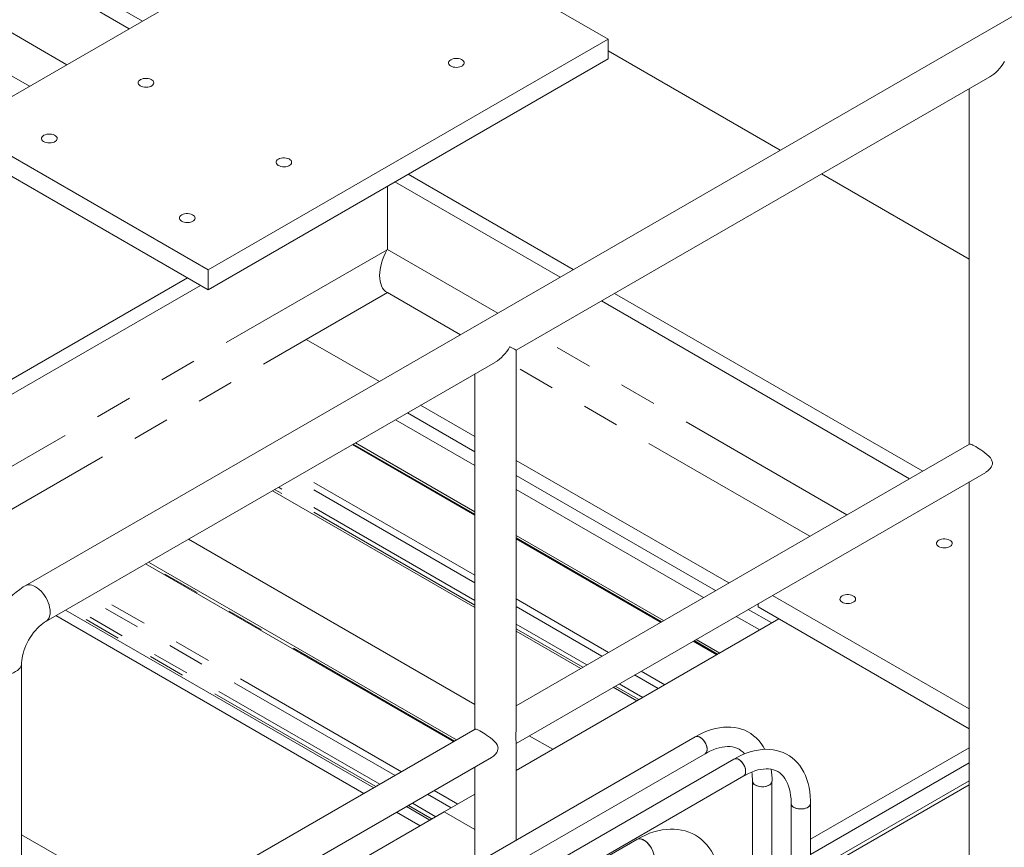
# Model space of a CAD drawing. Header units: millimetres. Extents: x 450 to 25135, y 150 to 17673.
# Tile 443 of 463: x 22416 to 23426, y 13097 to 13946. Entities that reach past the tile are written whole.
import ezdxf

# ---------------------------------------------------------------- set-up
doc = ezdxf.new("R2010")
doc.units = ezdxf.units.MM
doc.linetypes.add('SLD-Centrada-doble', pattern=[12.7, 6.35, -1.27, 1.27, -1.27, 1.27, -1.27])
doc.linetypes.add('SLD-Continua', pattern=[0])
doc.layers.add('OCULTA', color=8, linetype='SLD-Continua')

msp = doc.modelspace()

# ---------------------------------------------------------------- linework, layer by layer
at = {"color": 7, "linetype": 'SLD-Continua', "lineweight": 18, "ltscale": 30}
for p, q in [((23108.8, 13210.7), (22036.5, 12591.8)), ((22056.5, 12580.3), (23118.8, 13193.4)), ((23148.4, 13187.9), (22076.1, 12569)), ((22087.1, 12552.2), (23158.4, 13170.6)), ((23167.4, 13165.3), (23167.4, 13073.5)), ((23187.4, 12822.3), (23187.4, 13165.3)), ((23207, 13142.4), (23207, 12799.5)), ((23227, 12799.5), (23227, 13142.4)), ((23048.7, 13105.4), (22087.1, 12550.5))]:
    msp.add_line(p, q, dxfattribs=at)
at = {"color": 7, "linetype": 'SLD-Continua', "lineweight": 18, "ltscale": 30, "flags": 128}
for points in [[(23180.2, 13197.8), (23178.4, 13200.8), (23176.3, 13204), (23173.9, 13206.9), (23171.3, 13209.6), (23168.6, 13211.9), (23165.6, 13214), (23162.6, 13215.8), (23159.4, 13217.4), (23156, 13218.6), (23152.6, 13219.6), (23149, 13220.3), (23145.3, 13220.6), (23141.5, 13220.7), (23137.6, 13220.5), (23133.6, 13220), (23129.6, 13219.2), (23125.5, 13218.1), (23121.3, 13216.7), (23117.2, 13215), (23113, 13213), (23108.8, 13210.7)], [(23108.8, 13210.7), (23109.4, 13211), (23110.5, 13211.2), (23111.8, 13211.1), (23113.1, 13210.6), (23114.5, 13209.8), (23115.8, 13208.8), (23117, 13207.5), (23118.2, 13206), (23119.1, 13204.3), (23119.9, 13202.6), (23120.5, 13200.9), (23120.8, 13199.2), (23120.8, 13197.6), (23120.7, 13196.2), (23120.2, 13195), (23119.5, 13194), (23118.8, 13193.4)], [(23113.8, 13210.2), (23115.1, 13209.3), (23116.4, 13208.1), (23117.6, 13206.7), (23118.7, 13205.2), (23119.5, 13203.5), (23120.2, 13201.7), (23120.7, 13200), (23120.8, 13198.4), (23120.8, 13196.9), (23120.5, 13195.5), (23119.9, 13194.5), (23119.1, 13193.6), (23118.8, 13193.4)], [(23118.8, 13193.4), (23120.5, 13194.4), (23123.8, 13196.1), (23127.1, 13197.5), (23130.2, 13198.6), (23133.3, 13199.5), (23136.2, 13200.2), (23139.1, 13200.6), (23141.8, 13200.7), (23144.4, 13200.7), (23146.9, 13200.3), (23149.2, 13199.8), (23151.5, 13199), (23153.7, 13197.9), (23155.8, 13196.5), (23157.7, 13194.9), (23159.3, 13193.2)], [(23227, 13142.4), (23227, 13145), (23226.7, 13149.7), (23226.2, 13154.3), (23225.5, 13158.7), (23224.5, 13162.9), (23223.2, 13167), (23221.7, 13170.9), (23220, 13174.6), (23218, 13178), (23215.9, 13181.2), (23213.5, 13184.1), (23210.9, 13186.7), (23208.2, 13189.1), (23205.2, 13191.2), (23202.2, 13193), (23199, 13194.5), (23195.6, 13195.8), (23192.2, 13196.7), (23188.6, 13197.4), (23184.9, 13197.8), (23181.1, 13197.9), (23177.2, 13197.7), (23173.2, 13197.2), (23169.2, 13196.4), (23165.1, 13195.3), (23160.9, 13193.8), (23156.8, 13192.2), (23152.6, 13190.2), (23148.4, 13187.9)], [(23148.4, 13187.9), (23149, 13188.2), (23150.1, 13188.3), (23151.4, 13188.2), (23152.7, 13187.7), (23154.1, 13187), (23155.4, 13185.9), (23156.6, 13184.6), (23157.8, 13183.1), (23158.7, 13181.5), (23159.5, 13179.8), (23160.1, 13178), (23160.4, 13176.3), (23160.4, 13174.7), (23160.3, 13173.3), (23159.8, 13172.1), (23159.1, 13171.2), (23158.4, 13170.6)], [(23158.4, 13170.5), (23158.7, 13170.8), (23159.5, 13171.6), (23160.1, 13172.7), (23160.4, 13174), (23160.4, 13175.5), (23160.3, 13177.2), (23159.8, 13178.9), (23159.1, 13180.6), (23158.3, 13182.3), (23157.2, 13183.9), (23156, 13185.3), (23154.7, 13186.5), (23153.4, 13187.4)], [(23158.4, 13170.6), (23160.1, 13171.5), (23163.4, 13173.2), (23166.7, 13174.6), (23169.8, 13175.8), (23172.9, 13176.7), (23175.8, 13177.3), (23178.7, 13177.7), (23181.4, 13177.9), (23184, 13177.8), (23186.5, 13177.5), (23188.8, 13176.9), (23191.1, 13176.1), (23193.3, 13175), (23195.4, 13173.7), (23197.3, 13172), (23199.1, 13170.1), (23200.7, 13167.9), (23202.1, 13165.6), (23203.4, 13163), (23204.4, 13160.2), (23205.3, 13157.2), (23206, 13154), (23206.5, 13150.6), (23206.9, 13147.1), (23207, 13143.5), (23207, 13142.4)], [(23167.4, 13165.4), (23167.6, 13164.3), (23168.1, 13163.3), (23168.9, 13162.3), (23170, 13161.4), (23171.4, 13160.7), (23173.1, 13160.1), (23174.8, 13159.7), (23176.7, 13159.5), (23178.6, 13159.6), (23180.5, 13159.8), (23182.2, 13160.2), (23183.8, 13160.8), (23185.1, 13161.6), (23186.2, 13162.5), (23186.9, 13163.5), (23187.4, 13164.6), (23187.4, 13165.3)], [(23170.4, 13161.2), (23171.8, 13160.5), (23173.5, 13160), (23175.3, 13159.7), (23177.2, 13159.5), (23179.1, 13159.6), (23180.9, 13159.9), (23182.6, 13160.4), (23184.2, 13161), (23185.4, 13161.8), (23186.4, 13162.8), (23187.1, 13163.8), (23187.4, 13164.9), (23187.4, 13165.3)], [(23207, 13142.6), (23207.2, 13141.5), (23207.7, 13140.4), (23208.5, 13139.4), (23209.6, 13138.6), (23211, 13137.8), (23212.7, 13137.3), (23214.4, 13136.9), (23216.3, 13136.7), (23218.2, 13136.7), (23220.1, 13136.9), (23221.8, 13137.4), (23223.4, 13138), (23224.7, 13138.8), (23225.8, 13139.7), (23226.5, 13140.7), (23227, 13141.8), (23227, 13142.4)], [(23227, 13142.4), (23227, 13142), (23226.7, 13141), (23226, 13139.9), (23225, 13139), (23223.7, 13138.2), (23222.2, 13137.5), (23220.5, 13137), (23218.7, 13136.8), (23216.8, 13136.7), (23214.9, 13136.8), (23213.1, 13137.1), (23211.4, 13137.7), (23210, 13138.4)], [(23128.1, 13088.2), (23127.5, 13089.6), (23125.4, 13093.3), (23123.1, 13096.7), (23120.7, 13099.9), (23118, 13102.7), (23115.1, 13105.4), (23112.1, 13107.7), (23108.9, 13109.7), (23105.6, 13111.5), (23102.1, 13113), (23098.5, 13114.2), (23094.8, 13115.1), (23091, 13115.7), (23087.1, 13116.1), (23083.1, 13116.1), (23079, 13115.8), (23074.8, 13115.3), (23070.5, 13114.4), (23066.2, 13113.2), (23061.9, 13111.8), (23057.6, 13110), (23053.2, 13107.9), (23048.7, 13105.4)], [(23066.8, 13086.3), (23066.6, 13088.3), (23066.3, 13090.3), (23065.7, 13092.4), (23064.8, 13094.5), (23063.8, 13096.5), (23062.6, 13098.5), (23061.2, 13100.3), (23059.7, 13101.9), (23058.2, 13103.3), (23056.6, 13104.5), (23054.9, 13105.3), (23053.3, 13105.9), (23051.8, 13106.1), (23050.4, 13106.1), (23049.1, 13105.7), (23048.7, 13105.4)], [(23048.7, 13105.4), (23049.7, 13105.9), (23051.1, 13106.1), (23052.6, 13106.1), (23054.1, 13105.6), (23055.7, 13104.9), (23057.4, 13103.9), (23059, 13102.6), (23060.5, 13101.1), (23061.9, 13099.4), (23063.2, 13097.5), (23064.3, 13095.5), (23065.3, 13093.5), (23066, 13091.4), (23066.5, 13089.3), (23066.7, 13087.3), (23066.7, 13085.4), (23066.5, 13083.7), (23066, 13082.2), (23065.3, 13080.9), (23064.3, 13079.9), (23063.7, 13079.5)]]:
    msp.add_lwpolyline(points, dxfattribs=at)
at = {"color": 7, "linetype": 'SLD-Continua', "lineweight": 18, "ltscale": 900}
for centre, radius, start, end in [((23110.9, 13206.2), 4.95, 53.886, 114.7855), ((23150.5, 13183.5), 4.82, 52.9519, 115.7223), ((23108.8, 13165.8), 58.6, 359.486, 8.6604), ((23111.3, 13166.1), 76.2, 359.409, 8.5874), ((23172.4, 13165.7), 4.96, 185.3084, 246.1325), ((23211.8, 13142.8), 4.82, 184.281, 247.0764)]:
    msp.add_arc(centre, radius, start, end, dxfattribs=at)
at = {"layer": 'OCULTA', "linetype": 'SLD-Continua', "lineweight": 18, "ltscale": 30}
for p, q in [((22542.1, 13944.8), (20516.2, 15114)), ((22542.1, 13944.8), (20516.2, 15114)), ((22542.1, 13944.8), (20516.2, 15114)), ((22542.1, 13944.8), (20516.2, 15114)), ((23871.5, 14202.3), (22421.9, 13365.7)), ((22528.6, 13937), (22139, 14161.9)), ((22528.6, 13937), (22139, 14161.9)), ((22528.6, 13937), (22139, 14161.9)), ((22528.6, 13937), (22139, 14161.9)), ((22764.8, 14073.4), (22354.7, 13836.7)), ((22764.8, 14073.4), (22354.7, 13836.7)), ((22764.8, 14073.4), (22354.7, 13836.7)), ((22764.8, 14073.4), (22354.7, 13836.7)), ((23019.4, 13926.4), (22764.8, 14073.4)), ((23019.4, 13926.4), (22764.8, 14073.4)), ((23019.4, 13926.4), (22764.8, 14073.4)), ((23019.4, 13926.4), (22764.8, 14073.4)), ((22609.3, 13689.7), (23019.4, 13926.4)), ((22609.3, 13689.7), (23019.4, 13926.4)), ((22609.3, 13689.7), (23019.4, 13926.4)), ((22609.3, 13689.7), (23019.4, 13926.4)), ((23019.4, 13926.4), (23019.4, 13906)), ((23019.4, 13926.4), (23019.4, 13906)), ((23019.4, 13926.4), (23019.4, 13906)), ((23019.4, 13926.4), (23019.4, 13906)), ((23195.9, 13812.3), (23019.4, 13914.2)), ((23195.9, 13812.3), (23019.4, 13914.2)), ((23195.9, 13812.3), (23019.4, 13914.2)), ((23195.9, 13812.3), (23019.4, 13914.2)), ((22609.3, 13669.3), (23019.4, 13906)), ((22609.3, 13669.3), (23019.4, 13906)), ((22609.3, 13669.3), (23019.4, 13906)), ((22609.3, 13669.3), (23019.4, 13906)), ((22925, 13607.3), (23410.6, 13887.6)), ((23389.6, 13875.4), (23389.6, 13510.7)), ((22354.7, 13836.7), (22609.3, 13689.7)), ((22354.7, 13836.7), (22609.3, 13689.7)), ((22354.7, 13836.7), (22609.3, 13689.7)), ((22354.7, 13836.7), (22609.3, 13689.7)), ((22354.7, 13816.2), (22609.3, 13669.3)), ((22354.7, 13816.2), (22609.3, 13669.3)), ((22354.7, 13816.2), (22609.3, 13669.3)), ((22354.7, 13816.2), (22609.3, 13669.3)), ((22983.7, 13689.9), (22814.3, 13787.7)), ((22983.7, 13689.9), (22814.3, 13787.7)), ((22983.7, 13689.9), (22814.3, 13787.7)), ((22983.7, 13689.9), (22814.3, 13787.7)), ((23389.6, 13700.5), (23238, 13788)), ((23389.6, 13700.5), (23238, 13788)), ((23389.6, 13700.5), (23238, 13788)), ((23389.6, 13700.5), (23238, 13788)), ((22970.3, 13682.1), (22800.9, 13779.9)), ((22970.3, 13682.1), (22800.9, 13779.9)), ((22970.3, 13682.1), (22800.9, 13779.9)), ((22970.3, 13682.1), (22800.9, 13779.9)), ((22793.1, 13775.4), (22793.1, 13710.4)), ((22793.1, 13775.4), (22793.1, 13710.4)), ((22793.1, 13775.4), (22793.1, 13710.4)), ((22793.1, 13775.4), (22793.1, 13710.4)), ((22609.3, 13689.7), (22609.3, 13669.3)), ((22609.3, 13689.7), (22609.3, 13669.3)), ((22609.3, 13689.7), (22609.3, 13669.3)), ((22609.3, 13689.7), (22609.3, 13669.3)), ((22220.4, 13469.3), (22588.1, 13681.6)), ((22220.4, 13469.3), (22588.1, 13681.6)), ((22220.4, 13469.3), (22588.1, 13681.6)), ((22220.4, 13469.3), (22588.1, 13681.6)), ((22233.8, 13461.6), (22601.5, 13673.8)), ((22233.8, 13461.6), (22601.5, 13673.8)), ((22233.8, 13461.6), (22601.5, 13673.8)), ((22233.8, 13461.6), (22601.5, 13673.8)), ((22793.1, 13666.3), (22710, 13618.4)), ((22793.1, 13666.3), (22710, 13618.4)), ((22793.1, 13666.3), (22710, 13618.4)), ((22793.1, 13666.3), (22710, 13618.4)), ((23328.4, 13475.4), (23012.5, 13657.8)), ((23328.4, 13475.4), (23012.5, 13657.8)), ((23328.4, 13475.4), (23012.5, 13657.8)), ((23328.4, 13475.4), (23012.5, 13657.8)), ((23341.9, 13483.2), (23025.9, 13665.5)), ((23341.9, 13483.2), (23025.9, 13665.5)), ((23341.9, 13483.2), (23025.9, 13665.5)), ((23341.9, 13483.2), (23025.9, 13665.5)), ((22784.9, 13575.2), (22710, 13618.4)), ((22784.9, 13575.2), (22710, 13618.4)), ((22784.9, 13575.2), (22710, 13618.4)), ((22784.9, 13575.2), (22710, 13618.4)), ((22784.9, 13575.2), (22710, 13618.4)), ((22784.9, 13575.2), (22710, 13618.4)), ((22784.9, 13575.2), (22710, 13618.4)), ((22784.9, 13575.2), (22710, 13618.4)), ((22925, 13217.3), (22925, 13607.3)), ((22443, 13329.1), (22903.9, 13595.1)), ((22882.8, 13583), (22882.8, 13218.3)), ((22882.8, 13518.7), (22827.1, 13550.8)), ((22882.8, 13518.7), (22827.1, 13550.8)), ((22882.8, 13518.7), (22827.1, 13550.8)), ((22882.8, 13518.7), (22827.1, 13550.8)), ((22882.8, 13488.9), (22801.3, 13535.9)), ((22882.8, 13488.9), (22801.3, 13535.9)), ((22882.8, 13488.9), (22801.3, 13535.9)), ((22882.8, 13488.9), (22801.3, 13535.9)), ((22882.8, 13503.2), (22813.7, 13543.1)), ((22882.8, 13503.2), (22813.7, 13543.1)), ((22882.8, 13503.2), (22813.7, 13543.1)), ((22882.8, 13503.2), (22813.7, 13543.1)), ((22757.3, 13510.5), (22882.8, 13438.1)), ((22757.3, 13510.5), (22882.8, 13438.1)), ((22757.3, 13510.5), (22882.8, 13438.1)), ((22757.3, 13510.5), (22882.8, 13438.1)), ((22882.8, 13441.5), (22760.3, 13512.2)), ((22882.8, 13441.5), (22760.3, 13512.2)), ((22882.8, 13441.5), (22760.3, 13512.2)), ((22882.8, 13441.5), (22760.3, 13512.2)), ((23390, 13511), (22925, 13242.6)), ((23143.1, 13368.5), (22925, 13494.3)), ((23143.1, 13368.5), (22925, 13494.3)), ((23143.1, 13368.5), (22925, 13494.3)), ((23143.1, 13368.5), (22925, 13494.3)), ((22925, 13204), (23406.6, 13482)), ((23129.6, 13360.7), (22925, 13478.8)), ((23129.6, 13360.7), (22925, 13478.8)), ((23129.6, 13360.7), (22925, 13478.8)), ((23129.6, 13360.7), (22925, 13478.8)), ((23117.2, 13353.6), (22925, 13464.5)), ((23117.2, 13353.6), (22925, 13464.5)), ((23117.2, 13353.6), (22925, 13464.5)), ((23117.2, 13353.6), (22925, 13464.5)), ((23389.6, 13472.2), (23389.6, 13026.7)), ((22882.8, 13343.5), (22675.4, 13463.2)), ((22882.8, 13343.5), (22675.4, 13463.2)), ((22882.8, 13343.5), (22675.4, 13463.2)), ((22882.8, 13343.5), (22675.4, 13463.2)), ((23076.2, 13329.9), (22925, 13417.2)), ((23076.2, 13329.9), (22925, 13417.2)), ((23076.2, 13329.9), (22925, 13417.2)), ((23076.2, 13329.9), (22925, 13417.2)), ((22882.8, 13244), (22589.2, 13413.5)), ((22882.8, 13244), (22589.2, 13413.5)), ((22882.8, 13244), (22589.2, 13413.5)), ((22882.8, 13244), (22589.2, 13413.5)), ((22925, 13413.7), (23073.2, 13328.2)), ((22925, 13413.7), (23073.2, 13328.2)), ((22925, 13413.7), (23073.2, 13328.2)), ((22925, 13413.7), (23073.2, 13328.2)), ((22545.2, 13388.1), (22861.1, 13205.7)), ((22545.2, 13388.1), (22861.1, 13205.7)), ((22545.2, 13388.1), (22861.1, 13205.7)), ((22545.2, 13388.1), (22861.1, 13205.7)), ((22864.1, 13207.5), (22548.2, 13389.8)), ((22864.1, 13207.5), (22548.2, 13389.8)), ((22864.1, 13207.5), (22548.2, 13389.8)), ((22864.1, 13207.5), (22548.2, 13389.8)), ((23187.9, 13355.8), (23389.6, 13239.4)), ((23187.9, 13355.8), (23389.6, 13239.4)), ((23187.9, 13355.8), (23389.6, 13239.4)), ((23187.9, 13355.8), (23389.6, 13239.4)), ((23173.2, 13347.3), (23173.2, 13343.9)), ((23173.2, 13347.3), (23173.2, 13343.9)), ((23173.2, 13347.3), (23173.2, 13343.9)), ((23173.2, 13347.3), (23173.2, 13343.9)), ((23173.2, 13343.9), (23389.6, 13219)), ((23173.2, 13343.9), (23389.6, 13219)), ((23173.2, 13343.9), (23389.6, 13219)), ((23173.2, 13343.9), (23389.6, 13219)), ((22769.1, 13152.6), (22453.2, 13335)), ((22769.1, 13152.6), (22453.2, 13335)), ((22769.1, 13152.6), (22453.2, 13335)), ((22769.1, 13152.6), (22453.2, 13335)), ((22779.2, 13158.5), (22463.3, 13340.8)), ((22779.2, 13158.5), (22463.3, 13340.8)), ((22779.2, 13158.5), (22463.3, 13340.8)), ((22779.2, 13158.5), (22463.3, 13340.8)), ((23174.8, 13320.3), (23150.7, 13334.3)), ((23174.8, 13320.3), (23150.7, 13334.3)), ((23174.8, 13320.3), (23150.7, 13334.3)), ((23174.8, 13320.3), (23150.7, 13334.3)), ((23187.2, 13327.5), (23163, 13341.4)), ((23187.2, 13327.5), (23163, 13341.4)), ((23187.2, 13327.5), (23163, 13341.4)), ((23187.2, 13327.5), (23163, 13341.4)), ((22925, 13176.1), (23194.4, 13331.6)), ((22925, 13176.1), (23194.4, 13331.6)), ((22925, 13176.1), (23194.4, 13331.6)), ((22925, 13176.1), (23194.4, 13331.6)), ((22991.3, 13280.9), (22925, 13319.2)), ((22991.3, 13280.9), (22925, 13319.2)), ((22991.3, 13280.9), (22925, 13319.2)), ((22991.3, 13280.9), (22925, 13319.2)), ((23106.6, 13308.9), (23130.8, 13294.9)), ((23106.6, 13308.9), (23130.8, 13294.9)), ((23106.6, 13308.9), (23130.8, 13294.9)), ((23106.6, 13308.9), (23130.8, 13294.9)), ((23133.8, 13296.7), (23109.6, 13310.6)), ((23133.8, 13296.7), (23109.6, 13310.6)), ((23133.8, 13296.7), (23109.6, 13310.6)), ((23133.8, 13296.7), (23109.6, 13310.6)), ((22418.2, 12924.8), (22418.2, 13286.2)), ((23048.9, 13247.7), (23024.7, 13261.6)), ((23048.9, 13247.7), (23024.7, 13261.6)), ((23048.9, 13247.7), (23024.7, 13261.6)), ((23048.9, 13247.7), (23024.7, 13261.6)), ((22883.2, 13218.5), (22418.2, 12950.1)), ((22925, 13104.6), (22925, 13205)), ((22962.7, 13197.9), (22938.5, 13211.8)), ((22962.7, 13197.9), (22938.5, 13211.8)), ((22962.7, 13197.9), (22938.5, 13211.8)), ((22962.7, 13197.9), (22938.5, 13211.8)), ((23227, 13105.6), (23389.6, 13199.4)), ((23227, 13105.6), (23389.6, 13199.4)), ((23227, 13105.6), (23389.6, 13199.4)), ((23227, 13105.6), (23389.6, 13199.4)), ((22418.2, 12911.6), (22899.9, 13189.6)), ((23227, 13090.1), (23389.6, 13183.9)), ((23227, 13090.1), (23389.6, 13183.9)), ((23227, 13090.1), (23389.6, 13183.9)), ((23227, 13090.1), (23389.6, 13183.9)), ((22882.8, 13179.7), (22882.8, 13080.3)), ((23227, 13071.9), (23389.6, 13165.7)), ((22851.5, 13133.7), (22882.8, 13151.8)), ((22851.5, 13133.7), (22882.8, 13151.8)), ((22851.5, 13133.7), (22882.8, 13151.8)), ((22851.5, 13133.7), (22882.8, 13151.8)), ((23227, 13067.8), (23389.6, 13161.6)), ((22851.4, 13133.7), (22625.2, 13003.1)), ((22851.4, 13133.7), (22625.2, 13003.1)), ((22851.4, 13133.7), (22625.2, 13003.1)), ((22851.4, 13133.7), (22625.2, 13003.1)), ((22826.7, 13119.4), (22802.5, 13133.4)), ((22826.7, 13119.4), (22802.5, 13133.4)), ((22826.7, 13119.4), (22802.5, 13133.4)), ((22826.7, 13119.4), (22802.5, 13133.4)), ((22836.8, 13125.2), (22812.6, 13139.2)), ((22836.8, 13125.2), (22812.6, 13139.2)), ((22836.8, 13125.2), (22812.6, 13139.2)), ((22836.8, 13125.2), (22812.6, 13139.2)), ((22882.8, 13115.6), (22851.4, 13133.7)), ((22882.8, 13115.6), (22851.4, 13133.7)), ((22882.8, 13115.6), (22851.4, 13133.7)), ((22882.8, 13115.6), (22851.4, 13133.7)), ((22557, 13030.2), (22418.2, 13110.3)), ((22557, 13030.2), (22418.2, 13110.3)), ((22557, 13030.2), (22418.2, 13110.3)), ((22557, 13030.2), (22418.2, 13110.3))]:
    msp.add_line(p, q, dxfattribs=at)
at = {"layer": 'OCULTA', "linetype": 'SLD-Centrada-doble', "lineweight": 18, "ltscale": 30}
for p, q in [((22464.6, 13900.1), (22139, 14087.9)), ((22464.6, 13900.1), (22139, 14087.9)), ((22464.6, 13900.1), (22139, 14087.9)), ((22464.6, 13900.1), (22139, 14087.9)), ((22426.4, 13878), (22139, 14043.8)), ((22426.4, 13878), (22139, 14043.8)), ((22426.4, 13878), (22139, 14043.8)), ((22426.4, 13878), (22139, 14043.8)), ((22297.9, 13424.6), (22793.1, 13710.4)), ((22297.9, 13424.6), (22793.1, 13710.4)), ((22297.9, 13424.6), (22793.1, 13710.4)), ((22297.9, 13424.6), (22793.1, 13710.4)), ((22906.2, 13645.1), (22793.1, 13710.4)), ((22906.2, 13645.1), (22793.1, 13710.4)), ((22906.2, 13645.1), (22793.1, 13710.4)), ((22906.2, 13645.1), (22793.1, 13710.4)), ((22868, 13623.1), (22793.1, 13666.3)), ((22868, 13623.1), (22793.1, 13666.3)), ((22868, 13623.1), (22793.1, 13666.3)), ((22868, 13623.1), (22793.1, 13666.3)), ((22336.1, 13402.6), (22710, 13618.4)), ((22336.1, 13402.6), (22710, 13618.4)), ((22336.1, 13402.6), (22710, 13618.4)), ((22336.1, 13402.6), (22710, 13618.4)), ((23264.3, 13438.5), (22948.4, 13620.8)), ((23264.3, 13438.5), (22948.4, 13620.8)), ((23264.3, 13438.5), (22948.4, 13620.8)), ((23264.3, 13438.5), (22948.4, 13620.8)), ((23226.1, 13416.4), (22925, 13590.2)), ((23226.1, 13416.4), (22925, 13590.2)), ((23226.1, 13416.4), (22925, 13590.2)), ((23226.1, 13416.4), (22925, 13590.2)), ((22882.8, 13439.1), (22758.2, 13511)), ((22882.8, 13439.1), (22758.2, 13511)), ((22882.8, 13439.1), (22758.2, 13511)), ((22882.8, 13439.1), (22758.2, 13511)), ((22882.8, 13368.7), (22697.2, 13475.8)), ((22882.8, 13368.7), (22697.2, 13475.8)), ((22882.8, 13368.7), (22697.2, 13475.8)), ((22882.8, 13368.7), (22697.2, 13475.8)), ((22882.8, 13376.4), (22703.9, 13479.7)), ((22882.8, 13376.4), (22703.9, 13479.7)), ((22882.8, 13376.4), (22703.9, 13479.7)), ((22882.8, 13376.4), (22703.9, 13479.7)), ((22882.8, 13350.6), (22681.5, 13466.8)), ((22882.8, 13350.6), (22681.5, 13466.8)), ((22882.8, 13350.6), (22681.5, 13466.8)), ((22882.8, 13350.6), (22681.5, 13466.8)), ((22882.8, 13345.9), (22677.5, 13464.4)), ((22882.8, 13345.9), (22677.5, 13464.4)), ((22882.8, 13345.9), (22677.5, 13464.4)), ((22882.8, 13345.9), (22677.5, 13464.4)), ((23074.1, 13328.7), (22925, 13414.8)), ((23074.1, 13328.7), (22925, 13414.8)), ((23074.1, 13328.7), (22925, 13414.8)), ((23074.1, 13328.7), (22925, 13414.8)), ((22862, 13206.3), (22546.1, 13388.6)), ((22862, 13206.3), (22546.1, 13388.6)), ((22862, 13206.3), (22546.1, 13388.6)), ((22862, 13206.3), (22546.1, 13388.6)), ((22807.7, 13174.9), (22491.7, 13357.2)), ((22807.7, 13174.9), (22491.7, 13357.2)), ((22807.7, 13174.9), (22491.7, 13357.2)), ((22807.7, 13174.9), (22491.7, 13357.2)), ((22785.4, 13162), (22469.4, 13344.4)), ((22785.4, 13162), (22469.4, 13344.4)), ((22785.4, 13162), (22469.4, 13344.4)), ((22785.4, 13162), (22469.4, 13344.4)), ((22801, 13171), (22485, 13353.4)), ((22801, 13171), (22485, 13353.4)), ((22801, 13171), (22485, 13353.4)), ((22801, 13171), (22485, 13353.4)), ((23019.8, 13297.3), (22925, 13352.1)), ((23019.8, 13297.3), (22925, 13352.1)), ((23019.8, 13297.3), (22925, 13352.1)), ((23019.8, 13297.3), (22925, 13352.1)), ((23013.1, 13293.5), (22925, 13344.3)), ((23013.1, 13293.5), (22925, 13344.3)), ((23013.1, 13293.5), (22925, 13344.3)), ((23013.1, 13293.5), (22925, 13344.3)), ((22781.3, 13159.7), (22465.3, 13342)), ((22781.3, 13159.7), (22465.3, 13342)), ((22781.3, 13159.7), (22465.3, 13342)), ((22781.3, 13159.7), (22465.3, 13342)), ((22997.5, 13284.4), (22925, 13326.3)), ((22997.5, 13284.4), (22925, 13326.3)), ((22997.5, 13284.4), (22925, 13326.3)), ((22997.5, 13284.4), (22925, 13326.3)), ((22993.4, 13282.1), (22925, 13321.6)), ((22993.4, 13282.1), (22925, 13321.6)), ((22993.4, 13282.1), (22925, 13321.6)), ((22993.4, 13282.1), (22925, 13321.6)), ((23131.7, 13295.4), (23107.6, 13309.4)), ((23131.7, 13295.4), (23107.6, 13309.4)), ((23131.7, 13295.4), (23107.6, 13309.4)), ((23131.7, 13295.4), (23107.6, 13309.4)), ((23070.7, 13260.2), (23046.5, 13274.2)), ((23070.7, 13260.2), (23046.5, 13274.2)), ((23070.7, 13260.2), (23046.5, 13274.2)), ((23070.7, 13260.2), (23046.5, 13274.2)), ((23077.4, 13264.1), (23053.2, 13278)), ((23077.4, 13264.1), (23053.2, 13278)), ((23077.4, 13264.1), (23053.2, 13278)), ((23077.4, 13264.1), (23053.2, 13278)), ((23051, 13248.9), (23026.8, 13262.8)), ((23051, 13248.9), (23026.8, 13262.8)), ((23051, 13248.9), (23026.8, 13262.8)), ((23051, 13248.9), (23026.8, 13262.8)), ((23055.1, 13251.2), (23030.9, 13265.2)), ((23055.1, 13251.2), (23030.9, 13265.2)), ((23055.1, 13251.2), (23030.9, 13265.2)), ((23055.1, 13251.2), (23030.9, 13265.2)), ((22858.6, 13137.8), (22834.4, 13151.8)), ((22858.6, 13137.8), (22834.4, 13151.8)), ((22858.6, 13137.8), (22834.4, 13151.8)), ((22858.6, 13137.8), (22834.4, 13151.8)), ((22865.3, 13141.7), (22841.1, 13155.6)), ((22865.3, 13141.7), (22841.1, 13155.6)), ((22865.3, 13141.7), (22841.1, 13155.6)), ((22865.3, 13141.7), (22841.1, 13155.6)), ((22842.9, 13128.8), (22818.8, 13142.7)), ((22842.9, 13128.8), (22818.8, 13142.7)), ((22842.9, 13128.8), (22818.8, 13142.7)), ((22842.9, 13128.8), (22818.8, 13142.7)), ((22838.9, 13126.4), (22814.7, 13140.4)), ((22838.9, 13126.4), (22814.7, 13140.4)), ((22838.9, 13126.4), (22814.7, 13140.4)), ((22838.9, 13126.4), (22814.7, 13140.4))]:
    msp.add_line(p, q, dxfattribs=at)
at = {"layer": 'OCULTA', "linetype": 'SLD-Continua', "lineweight": 18, "ltscale": 30, "flags": 128}
for points in [[(22858.2, 13905.2), (22857.1, 13904.4), (22856.3, 13903.5), (22855.9, 13902.6), (22855.8, 13901.6), (22856.2, 13900.6), (22856.9, 13899.7), (22857.9, 13898.9), (22859.2, 13898.2), (22860.7, 13897.7), (22862.3, 13897.4), (22864, 13897.3), (22865.8, 13897.5), (22867.4, 13897.8), (22868.8, 13898.4), (22870.1, 13899.1), (22871, 13899.9), (22871.6, 13900.8), (22871.8, 13901.8), (22871.7, 13902.8), (22871.2, 13903.8), (22870.3, 13904.6), (22869.2, 13905.4), (22867.8, 13906), (22866.2, 13906.4), (22864.5, 13906.6), (22862.7, 13906.5), (22861.1, 13906.3), (22859.5, 13905.8), (22858.2, 13905.2)], [(22858.2, 13905.2), (22857.1, 13904.4), (22856.3, 13903.5), (22855.9, 13902.6), (22855.8, 13901.6), (22856.2, 13900.6), (22856.9, 13899.7), (22857.9, 13898.9), (22859.2, 13898.2), (22860.7, 13897.7), (22862.3, 13897.4), (22864, 13897.3), (22865.8, 13897.5), (22867.4, 13897.8), (22868.8, 13898.4), (22870.1, 13899.1), (22871, 13899.9), (22871.6, 13900.8), (22871.8, 13901.8), (22871.7, 13902.8), (22871.2, 13903.8), (22870.3, 13904.6), (22869.2, 13905.4), (22867.8, 13906), (22866.2, 13906.4), (22864.5, 13906.6), (22862.7, 13906.5), (22861.1, 13906.3), (22859.5, 13905.8), (22858.2, 13905.2)], [(22858.2, 13905.2), (22857.1, 13904.4), (22856.3, 13903.5), (22855.9, 13902.6), (22855.8, 13901.6), (22856.2, 13900.6), (22856.9, 13899.7), (22857.9, 13898.9), (22859.2, 13898.2), (22860.7, 13897.7), (22862.3, 13897.4), (22864, 13897.3), (22865.8, 13897.5), (22867.4, 13897.8), (22868.8, 13898.4), (22870.1, 13899.1), (22871, 13899.9), (22871.6, 13900.8), (22871.8, 13901.8), (22871.7, 13902.8), (22871.2, 13903.8), (22870.3, 13904.6), (22869.2, 13905.4), (22867.8, 13906), (22866.2, 13906.4), (22864.5, 13906.6), (22862.7, 13906.5), (22861.1, 13906.3), (22859.5, 13905.8), (22858.2, 13905.2)], [(22858.2, 13905.2), (22857.1, 13904.4), (22856.3, 13903.5), (22855.9, 13902.6), (22855.8, 13901.6), (22856.2, 13900.6), (22856.9, 13899.7), (22857.9, 13898.9), (22859.2, 13898.2), (22860.7, 13897.7), (22862.3, 13897.4), (22864, 13897.3), (22865.8, 13897.5), (22867.4, 13897.8), (22868.8, 13898.4), (22870.1, 13899.1), (22871, 13899.9), (22871.6, 13900.8), (22871.8, 13901.8), (22871.7, 13902.8), (22871.2, 13903.8), (22870.3, 13904.6), (22869.2, 13905.4), (22867.8, 13906), (22866.2, 13906.4), (22864.5, 13906.6), (22862.7, 13906.5), (22861.1, 13906.3), (22859.5, 13905.8), (22858.2, 13905.2)], [(22540, 13884.8), (22538.9, 13884), (22538.1, 13883.1), (22537.7, 13882.2), (22537.7, 13881.2), (22538, 13880.2), (22538.7, 13879.3), (22539.7, 13878.5), (22541, 13877.8), (22542.5, 13877.3), (22544.1, 13877), (22545.8, 13876.9), (22547.6, 13877.1), (22549.2, 13877.4), (22550.6, 13877.9), (22551.9, 13878.7), (22552.8, 13879.5), (22553.4, 13880.4), (22553.6, 13881.4), (22553.5, 13882.4), (22553, 13883.4), (22552.1, 13884.2), (22551, 13885), (22549.6, 13885.6), (22548, 13886), (22546.3, 13886.1), (22544.5, 13886.1), (22542.9, 13885.9), (22541.3, 13885.4), (22540, 13884.8)], [(22540, 13884.8), (22538.9, 13884), (22538.1, 13883.1), (22537.7, 13882.2), (22537.7, 13881.2), (22538, 13880.2), (22538.7, 13879.3), (22539.7, 13878.5), (22541, 13877.8), (22542.5, 13877.3), (22544.1, 13877), (22545.8, 13876.9), (22547.6, 13877.1), (22549.2, 13877.4), (22550.6, 13877.9), (22551.9, 13878.7), (22552.8, 13879.5), (22553.4, 13880.4), (22553.6, 13881.4), (22553.5, 13882.4), (22553, 13883.4), (22552.1, 13884.2), (22551, 13885), (22549.6, 13885.6), (22548, 13886), (22546.3, 13886.1), (22544.5, 13886.1), (22542.9, 13885.9), (22541.3, 13885.4), (22540, 13884.8)], [(22540, 13884.8), (22538.9, 13884), (22538.1, 13883.1), (22537.7, 13882.2), (22537.7, 13881.2), (22538, 13880.2), (22538.7, 13879.3), (22539.7, 13878.5), (22541, 13877.8), (22542.5, 13877.3), (22544.1, 13877), (22545.8, 13876.9), (22547.6, 13877.1), (22549.2, 13877.4), (22550.6, 13877.9), (22551.9, 13878.7), (22552.8, 13879.5), (22553.4, 13880.4), (22553.6, 13881.4), (22553.5, 13882.4), (22553, 13883.4), (22552.1, 13884.2), (22551, 13885), (22549.6, 13885.6), (22548, 13886), (22546.3, 13886.1), (22544.5, 13886.1), (22542.9, 13885.9), (22541.3, 13885.4), (22540, 13884.8)], [(22540, 13884.8), (22538.9, 13884), (22538.1, 13883.1), (22537.7, 13882.2), (22537.7, 13881.2), (22538, 13880.2), (22538.7, 13879.3), (22539.7, 13878.5), (22541, 13877.8), (22542.5, 13877.3), (22544.1, 13877), (22545.8, 13876.9), (22547.6, 13877.1), (22549.2, 13877.4), (22550.6, 13877.9), (22551.9, 13878.7), (22552.8, 13879.5), (22553.4, 13880.4), (22553.6, 13881.4), (22553.5, 13882.4), (22553, 13883.4), (22552.1, 13884.2), (22551, 13885), (22549.6, 13885.6), (22548, 13886), (22546.3, 13886.1), (22544.5, 13886.1), (22542.9, 13885.9), (22541.3, 13885.4), (22540, 13884.8)], [(22441, 13827.7), (22439.9, 13826.9), (22439.1, 13826), (22438.7, 13825), (22438.7, 13824), (22439, 13823.1), (22439.7, 13822.1), (22440.7, 13821.3), (22442, 13820.7), (22443.5, 13820.2), (22445.1, 13819.9), (22446.8, 13819.8), (22448.6, 13819.9), (22450.2, 13820.3), (22451.6, 13820.8), (22452.9, 13821.5), (22453.8, 13822.4), (22454.4, 13823.3), (22454.6, 13824.3), (22454.5, 13825.3), (22454, 13826.2), (22453.1, 13827.1), (22452, 13827.8), (22450.6, 13828.4), (22449, 13828.8), (22447.3, 13829), (22445.5, 13829), (22443.9, 13828.7), (22442.3, 13828.3), (22441, 13827.7)], [(22441, 13827.7), (22439.9, 13826.9), (22439.1, 13826), (22438.7, 13825), (22438.7, 13824), (22439, 13823.1), (22439.7, 13822.1), (22440.7, 13821.3), (22442, 13820.7), (22443.5, 13820.2), (22445.1, 13819.9), (22446.8, 13819.8), (22448.6, 13819.9), (22450.2, 13820.3), (22451.6, 13820.8), (22452.9, 13821.5), (22453.8, 13822.4), (22454.4, 13823.3), (22454.6, 13824.3), (22454.5, 13825.3), (22454, 13826.2), (22453.1, 13827.1), (22452, 13827.8), (22450.6, 13828.4), (22449, 13828.8), (22447.3, 13829), (22445.5, 13829), (22443.9, 13828.7), (22442.3, 13828.3), (22441, 13827.7)], [(22441, 13827.7), (22439.9, 13826.9), (22439.1, 13826), (22438.7, 13825), (22438.7, 13824), (22439, 13823.1), (22439.7, 13822.1), (22440.7, 13821.3), (22442, 13820.7), (22443.5, 13820.2), (22445.1, 13819.9), (22446.8, 13819.8), (22448.6, 13819.9), (22450.2, 13820.3), (22451.6, 13820.8), (22452.9, 13821.5), (22453.8, 13822.4), (22454.4, 13823.3), (22454.6, 13824.3), (22454.5, 13825.3), (22454, 13826.2), (22453.1, 13827.1), (22452, 13827.8), (22450.6, 13828.4), (22449, 13828.8), (22447.3, 13829), (22445.5, 13829), (22443.9, 13828.7), (22442.3, 13828.3), (22441, 13827.7)], [(22441, 13827.7), (22439.9, 13826.9), (22439.1, 13826), (22438.7, 13825), (22438.7, 13824), (22439, 13823.1), (22439.7, 13822.1), (22440.7, 13821.3), (22442, 13820.7), (22443.5, 13820.2), (22445.1, 13819.9), (22446.8, 13819.8), (22448.6, 13819.9), (22450.2, 13820.3), (22451.6, 13820.8), (22452.9, 13821.5), (22453.8, 13822.4), (22454.4, 13823.3), (22454.6, 13824.3), (22454.5, 13825.3), (22454, 13826.2), (22453.1, 13827.1), (22452, 13827.8), (22450.6, 13828.4), (22449, 13828.8), (22447.3, 13829), (22445.5, 13829), (22443.9, 13828.7), (22442.3, 13828.3), (22441, 13827.7)], [(22681.4, 13803.2), (22680.3, 13802.4), (22679.5, 13801.5), (22679.1, 13800.5), (22679.1, 13799.5), (22679.4, 13798.6), (22680.1, 13797.7), (22681.1, 13796.8), (22682.4, 13796.2), (22683.9, 13795.7), (22685.5, 13795.4), (22687.3, 13795.3), (22689, 13795.4), (22690.6, 13795.8), (22692.1, 13796.3), (22693.3, 13797), (22694.2, 13797.9), (22694.8, 13798.8), (22695, 13799.8), (22694.9, 13800.8), (22694.4, 13801.7), (22693.5, 13802.6), (22692.4, 13803.4), (22691, 13803.9), (22689.4, 13804.3), (22687.7, 13804.5), (22686, 13804.5), (22684.3, 13804.3), (22682.7, 13803.8), (22681.4, 13803.2)], [(22681.4, 13803.2), (22680.3, 13802.4), (22679.5, 13801.5), (22679.1, 13800.5), (22679.1, 13799.5), (22679.4, 13798.6), (22680.1, 13797.7), (22681.1, 13796.8), (22682.4, 13796.2), (22683.9, 13795.7), (22685.5, 13795.4), (22687.3, 13795.3), (22689, 13795.4), (22690.6, 13795.8), (22692.1, 13796.3), (22693.3, 13797), (22694.2, 13797.9), (22694.8, 13798.8), (22695, 13799.8), (22694.9, 13800.8), (22694.4, 13801.7), (22693.5, 13802.6), (22692.4, 13803.4), (22691, 13803.9), (22689.4, 13804.3), (22687.7, 13804.5), (22686, 13804.5), (22684.3, 13804.3), (22682.7, 13803.8), (22681.4, 13803.2)], [(22681.4, 13803.2), (22680.3, 13802.4), (22679.5, 13801.5), (22679.1, 13800.5), (22679.1, 13799.5), (22679.4, 13798.6), (22680.1, 13797.7), (22681.1, 13796.8), (22682.4, 13796.2), (22683.9, 13795.7), (22685.5, 13795.4), (22687.3, 13795.3), (22689, 13795.4), (22690.6, 13795.8), (22692.1, 13796.3), (22693.3, 13797), (22694.2, 13797.9), (22694.8, 13798.8), (22695, 13799.8), (22694.9, 13800.8), (22694.4, 13801.7), (22693.5, 13802.6), (22692.4, 13803.4), (22691, 13803.9), (22689.4, 13804.3), (22687.7, 13804.5), (22686, 13804.5), (22684.3, 13804.3), (22682.7, 13803.8), (22681.4, 13803.2)], [(22681.4, 13803.2), (22680.3, 13802.4), (22679.5, 13801.5), (22679.1, 13800.5), (22679.1, 13799.5), (22679.4, 13798.6), (22680.1, 13797.7), (22681.1, 13796.8), (22682.4, 13796.2), (22683.9, 13795.7), (22685.5, 13795.4), (22687.3, 13795.3), (22689, 13795.4), (22690.6, 13795.8), (22692.1, 13796.3), (22693.3, 13797), (22694.2, 13797.9), (22694.8, 13798.8), (22695, 13799.8), (22694.9, 13800.8), (22694.4, 13801.7), (22693.5, 13802.6), (22692.4, 13803.4), (22691, 13803.9), (22689.4, 13804.3), (22687.7, 13804.5), (22686, 13804.5), (22684.3, 13804.3), (22682.7, 13803.8), (22681.4, 13803.2)], [(22582.4, 13746.1), (22581.3, 13745.3), (22580.5, 13744.4), (22580.1, 13743.4), (22580.1, 13742.4), (22580.4, 13741.4), (22581.1, 13740.5), (22582.1, 13739.7), (22583.4, 13739), (22584.9, 13738.5), (22586.5, 13738.3), (22588.3, 13738.2), (22590, 13738.3), (22591.6, 13738.7), (22593.1, 13739.2), (22594.3, 13739.9), (22595.2, 13740.7), (22595.8, 13741.7), (22596, 13742.7), (22595.9, 13743.7), (22595.4, 13744.6), (22594.5, 13745.5), (22593.4, 13746.2), (22592, 13746.8), (22590.4, 13747.2), (22588.7, 13747.4), (22587, 13747.4), (22585.3, 13747.1), (22583.7, 13746.7), (22582.4, 13746.1)], [(22582.4, 13746.1), (22581.3, 13745.3), (22580.5, 13744.4), (22580.1, 13743.4), (22580.1, 13742.4), (22580.4, 13741.4), (22581.1, 13740.5), (22582.1, 13739.7), (22583.4, 13739), (22584.9, 13738.5), (22586.5, 13738.3), (22588.3, 13738.2), (22590, 13738.3), (22591.6, 13738.7), (22593.1, 13739.2), (22594.3, 13739.9), (22595.2, 13740.7), (22595.8, 13741.7), (22596, 13742.7), (22595.9, 13743.7), (22595.4, 13744.6), (22594.5, 13745.5), (22593.4, 13746.2), (22592, 13746.8), (22590.4, 13747.2), (22588.7, 13747.4), (22587, 13747.4), (22585.3, 13747.1), (22583.7, 13746.7), (22582.4, 13746.1)], [(22582.4, 13746.1), (22581.3, 13745.3), (22580.5, 13744.4), (22580.1, 13743.4), (22580.1, 13742.4), (22580.4, 13741.4), (22581.1, 13740.5), (22582.1, 13739.7), (22583.4, 13739), (22584.9, 13738.5), (22586.5, 13738.3), (22588.3, 13738.2), (22590, 13738.3), (22591.6, 13738.7), (22593.1, 13739.2), (22594.3, 13739.9), (22595.2, 13740.7), (22595.8, 13741.7), (22596, 13742.7), (22595.9, 13743.7), (22595.4, 13744.6), (22594.5, 13745.5), (22593.4, 13746.2), (22592, 13746.8), (22590.4, 13747.2), (22588.7, 13747.4), (22587, 13747.4), (22585.3, 13747.1), (22583.7, 13746.7), (22582.4, 13746.1)], [(22582.4, 13746.1), (22581.3, 13745.3), (22580.5, 13744.4), (22580.1, 13743.4), (22580.1, 13742.4), (22580.4, 13741.4), (22581.1, 13740.5), (22582.1, 13739.7), (22583.4, 13739), (22584.9, 13738.5), (22586.5, 13738.3), (22588.3, 13738.2), (22590, 13738.3), (22591.6, 13738.7), (22593.1, 13739.2), (22594.3, 13739.9), (22595.2, 13740.7), (22595.8, 13741.7), (22596, 13742.7), (22595.9, 13743.7), (22595.4, 13744.6), (22594.5, 13745.5), (22593.4, 13746.2), (22592, 13746.8), (22590.4, 13747.2), (22588.7, 13747.4), (22587, 13747.4), (22585.3, 13747.1), (22583.7, 13746.7), (22582.4, 13746.1)], [(23390, 13510.9), (23390.3, 13511), (23391, 13511), (23392.1, 13510.6), (23393.2, 13510), (23394.6, 13509.3), (23396.2, 13508.4), (23398, 13507.3), (23399.8, 13506.2), (23401.6, 13505), (23403.6, 13503.6), (23405.6, 13502.1), (23407.8, 13500.4), (23409.8, 13498.5), (23411.3, 13496.8), (23412.5, 13494.9), (23413.3, 13492), (23413.3, 13490.5), (23412.9, 13489), (23412, 13487.2), (23410.8, 13485.5), (23408.6, 13483.4), (23406.6, 13482.1)], [(23358.4, 13412.4), (23357.4, 13411.7), (23356.6, 13410.8), (23356.2, 13409.8), (23356.1, 13408.8), (23356.5, 13407.8), (23357.1, 13406.9), (23358.1, 13406.1), (23359.4, 13405.4), (23360.9, 13404.9), (23362.6, 13404.6), (23364.3, 13404.5), (23366, 13404.7), (23367.7, 13405), (23369.1, 13405.6), (23370.3, 13406.3), (23371.3, 13407.1), (23371.9, 13408), (23372.1, 13409), (23372, 13410), (23371.4, 13411), (23370.6, 13411.9), (23369.4, 13412.6), (23368, 13413.2), (23366.4, 13413.6), (23364.7, 13413.8), (23363, 13413.7), (23361.3, 13413.5), (23359.8, 13413.1), (23358.4, 13412.4)], [(23358.4, 13412.4), (23357.4, 13411.7), (23356.6, 13410.8), (23356.2, 13409.8), (23356.1, 13408.8), (23356.5, 13407.8), (23357.1, 13406.9), (23358.1, 13406.1), (23359.4, 13405.4), (23360.9, 13404.9), (23362.6, 13404.6), (23364.3, 13404.5), (23366, 13404.7), (23367.7, 13405), (23369.1, 13405.6), (23370.3, 13406.3), (23371.3, 13407.1), (23371.9, 13408), (23372.1, 13409), (23372, 13410), (23371.4, 13411), (23370.6, 13411.9), (23369.4, 13412.6), (23368, 13413.2), (23366.4, 13413.6), (23364.7, 13413.8), (23363, 13413.7), (23361.3, 13413.5), (23359.8, 13413.1), (23358.4, 13412.4)], [(23358.4, 13412.4), (23357.4, 13411.7), (23356.6, 13410.8), (23356.2, 13409.8), (23356.1, 13408.8), (23356.5, 13407.8), (23357.1, 13406.9), (23358.1, 13406.1), (23359.4, 13405.4), (23360.9, 13404.9), (23362.6, 13404.6), (23364.3, 13404.5), (23366, 13404.7), (23367.7, 13405), (23369.1, 13405.6), (23370.3, 13406.3), (23371.3, 13407.1), (23371.9, 13408), (23372.1, 13409), (23372, 13410), (23371.4, 13411), (23370.6, 13411.9), (23369.4, 13412.6), (23368, 13413.2), (23366.4, 13413.6), (23364.7, 13413.8), (23363, 13413.7), (23361.3, 13413.5), (23359.8, 13413.1), (23358.4, 13412.4)], [(23358.4, 13412.4), (23357.4, 13411.7), (23356.6, 13410.8), (23356.2, 13409.8), (23356.1, 13408.8), (23356.5, 13407.8), (23357.1, 13406.9), (23358.1, 13406.1), (23359.4, 13405.4), (23360.9, 13404.9), (23362.6, 13404.6), (23364.3, 13404.5), (23366, 13404.7), (23367.7, 13405), (23369.1, 13405.6), (23370.3, 13406.3), (23371.3, 13407.1), (23371.9, 13408), (23372.1, 13409), (23372, 13410), (23371.4, 13411), (23370.6, 13411.9), (23369.4, 13412.6), (23368, 13413.2), (23366.4, 13413.6), (23364.7, 13413.8), (23363, 13413.7), (23361.3, 13413.5), (23359.8, 13413.1), (23358.4, 13412.4)], [(22421.9, 13365.7), (22419.8, 13364.4), (22416.2, 13361.9), (22412.6, 13359.2), (22409.1, 13356.3), (22405.8, 13353.2), (22402.6, 13349.8), (22399.5, 13346.3), (22396.6, 13342.6), (22393.8, 13338.8), (22391.2, 13334.9), (22388.8, 13330.8), (22386.6, 13326.6), (22384.5, 13322.4), (22382.6, 13318), (22381, 13313.6), (22379.6, 13309.2), (22378.4, 13304.7), (22377.4, 13300.2), (22376.7, 13295.7), (22376.2, 13291.3), (22376.1, 13287.1), (22376, 13286.2)], [(22432.5, 13364.6), (22430.5, 13365.6), (22428.6, 13366.3), (22426.8, 13366.6), (22425, 13366.6), (22423.4, 13366.3), (22421.9, 13365.7)], [(22443, 13329.1), (22444.3, 13330.1), (22445.4, 13331.3), (22446.3, 13332.9), (22446.9, 13334.6), (22447.3, 13336.6), (22447.4, 13338.8), (22447.3, 13341.1), (22446.9, 13343.5), (22446.3, 13346), (22445.4, 13348.6), (22444.3, 13351.1), (22443, 13353.5), (22441.6, 13355.8), (22439.9, 13358), (22438.2, 13360), (22436.3, 13361.8), (22434.4, 13363.3), (22432.5, 13364.6), (22430.5, 13365.6), (22428.6, 13366.3), (22426.8, 13366.6), (22425, 13366.6), (22423.4, 13366.3), (22422, 13365.7)], [(22443, 13329.1), (22443, 13329.1), (22444.3, 13330.1), (22445.4, 13331.3), (22446.3, 13332.9), (22446.9, 13334.6), (22447.3, 13336.6), (22447.4, 13338.8), (22447.3, 13341.1), (22446.9, 13343.5), (22446.3, 13346), (22445.4, 13348.6), (22444.3, 13351.1), (22443, 13353.5), (22441.6, 13355.8), (22439.9, 13358), (22438.2, 13360), (22436.3, 13361.8), (22434.4, 13363.3), (22432.5, 13364.6)], [(23259.4, 13355.3), (23258.4, 13354.5), (23257.6, 13353.6), (23257.2, 13352.7), (23257.1, 13351.7), (23257.5, 13350.7), (23258.1, 13349.8), (23259.2, 13348.9), (23260.4, 13348.3), (23261.9, 13347.8), (23263.6, 13347.5), (23265.3, 13347.4), (23267, 13347.5), (23268.7, 13347.9), (23270.1, 13348.4), (23271.3, 13349.1), (23272.3, 13350), (23272.9, 13350.9), (23273.1, 13351.9), (23273, 13352.9), (23272.5, 13353.9), (23271.6, 13354.7), (23270.4, 13355.5), (23269, 13356), (23267.5, 13356.4), (23265.8, 13356.6), (23264, 13356.6), (23262.3, 13356.4), (23260.8, 13355.9), (23259.4, 13355.3)], [(23259.4, 13355.3), (23258.4, 13354.5), (23257.6, 13353.6), (23257.2, 13352.7), (23257.1, 13351.7), (23257.5, 13350.7), (23258.1, 13349.8), (23259.2, 13348.9), (23260.4, 13348.3), (23261.9, 13347.8), (23263.6, 13347.5), (23265.3, 13347.4), (23267, 13347.5), (23268.7, 13347.9), (23270.1, 13348.4), (23271.3, 13349.1), (23272.3, 13350), (23272.9, 13350.9), (23273.1, 13351.9), (23273, 13352.9), (23272.5, 13353.9), (23271.6, 13354.7), (23270.4, 13355.5), (23269, 13356), (23267.5, 13356.4), (23265.8, 13356.6), (23264, 13356.6), (23262.3, 13356.4), (23260.8, 13355.9), (23259.4, 13355.3)], [(23259.4, 13355.3), (23258.4, 13354.5), (23257.6, 13353.6), (23257.2, 13352.7), (23257.1, 13351.7), (23257.5, 13350.7), (23258.1, 13349.8), (23259.2, 13348.9), (23260.4, 13348.3), (23261.9, 13347.8), (23263.6, 13347.5), (23265.3, 13347.4), (23267, 13347.5), (23268.7, 13347.9), (23270.1, 13348.4), (23271.3, 13349.1), (23272.3, 13350), (23272.9, 13350.9), (23273.1, 13351.9), (23273, 13352.9), (23272.5, 13353.9), (23271.6, 13354.7), (23270.4, 13355.5), (23269, 13356), (23267.5, 13356.4), (23265.8, 13356.6), (23264, 13356.6), (23262.3, 13356.4), (23260.8, 13355.9), (23259.4, 13355.3)], [(23259.4, 13355.3), (23258.4, 13354.5), (23257.6, 13353.6), (23257.2, 13352.7), (23257.1, 13351.7), (23257.5, 13350.7), (23258.1, 13349.8), (23259.2, 13348.9), (23260.4, 13348.3), (23261.9, 13347.8), (23263.6, 13347.5), (23265.3, 13347.4), (23267, 13347.5), (23268.7, 13347.9), (23270.1, 13348.4), (23271.3, 13349.1), (23272.3, 13350), (23272.9, 13350.9), (23273.1, 13351.9), (23273, 13352.9), (23272.5, 13353.9), (23271.6, 13354.7), (23270.4, 13355.5), (23269, 13356), (23267.5, 13356.4), (23265.8, 13356.6), (23264, 13356.6), (23262.3, 13356.4), (23260.8, 13355.9), (23259.4, 13355.3)], [(22418.2, 13286.2), (22418.2, 13287.1), (22418.4, 13289.1), (22418.6, 13291.3), (22419.1, 13293.7), (22419.7, 13296.2), (22420.5, 13298.8), (22421.5, 13301.6), (22422.6, 13304.3), (22423.9, 13307.1), (22425.4, 13309.8), (22427, 13312.5), (22428.7, 13315.1), (22430.5, 13317.6), (22432.4, 13319.9), (22434.3, 13322), (22436.2, 13323.9), (22438.1, 13325.6), (22439.9, 13327), (22441.6, 13328.3), (22443, 13329.1)], [(22376, 13286.2), (22376.2, 13284.6), (22376.8, 13283), (22377.7, 13281.5), (22378.9, 13280.1), (22380.4, 13278.8), (22382.2, 13277.6), (22384.3, 13276.5), (22386.6, 13275.6), (22389.1, 13274.9), (22391.7, 13274.4), (22394.4, 13274.1), (22397.1, 13274), (22399.9, 13274.1), (22402.6, 13274.4), (22405.2, 13274.9), (22407.7, 13275.6), (22410, 13276.5), (22412, 13277.6), (22413.9, 13278.8), (22415.4, 13280.1), (22416.6, 13281.5), (22417.5, 13283), (22418, 13284.6), (22418.2, 13286.2), (22418.2, 13286.2)], [(22382.2, 13277.6), (22384.3, 13276.5), (22386.6, 13275.6), (22389.1, 13274.9), (22391.7, 13274.4), (22394.4, 13274.1), (22397.1, 13274), (22399.9, 13274.1), (22402.6, 13274.4), (22405.2, 13274.9), (22407.7, 13275.6), (22410, 13276.5), (22412, 13277.6), (22413.9, 13278.8), (22415.4, 13280.1), (22416.6, 13281.5), (22417.5, 13283), (22418, 13284.6), (22418.2, 13286.2)], [(22883.2, 13218.4), (22883.5, 13218.6), (22884.2, 13218.5), (22885.3, 13218.1), (22886.4, 13217.6), (22887.9, 13216.8), (22889.5, 13215.9), (22891.3, 13214.8), (22893, 13213.7), (22894.9, 13212.5), (22896.9, 13211.1), (22898.8, 13209.7), (22901, 13207.9), (22903.1, 13206), (22904.6, 13204.3), (22905.8, 13202.4), (22906.6, 13199.6), (22906.5, 13198.1), (22906.1, 13196.5), (22905.3, 13194.7), (22904, 13193), (22901.9, 13190.9), (22899.9, 13189.6)]]:
    msp.add_lwpolyline(points, dxfattribs=at)
at = {"layer": 'OCULTA', "linetype": 'SLD-Continua', "lineweight": 18, "ltscale": 900}
msp.add_arc((23117.7, 13211.1), 192.8, 178.151, 181.7823, dxfattribs=at)
for centre, major_axis, ratio, start_param, end_param in [((23410.7, 13911.9), (14.9, 25.8), 0.577299, 3.926858, 4.712522), ((22812.2, 13699.4), (19.1, 33.1), 0.577299, 1.57093, 3.141726), ((22812.2, 13699.4), (19.1, 33.1), 0.577299, 1.57093, 3.141726), ((22812.2, 13699.4), (19.1, 33.1), 0.577299, 1.57093, 3.141726), ((22812.2, 13699.4), (19.1, 33.1), 0.577299, 1.57093, 3.141726), ((22903.9, 13619.5), (14.9, 25.8), 0.577299, 3.926858, 4.712522), ((22903.9, 13619.5), (21.1, -12.2), 0.000231, 0.000133, 0.785531)]:
    msp.add_ellipse(centre, major_axis=major_axis, ratio=ratio, start_param=start_param, end_param=end_param, dxfattribs=at)

doc.saveas('drawing.dxf')
